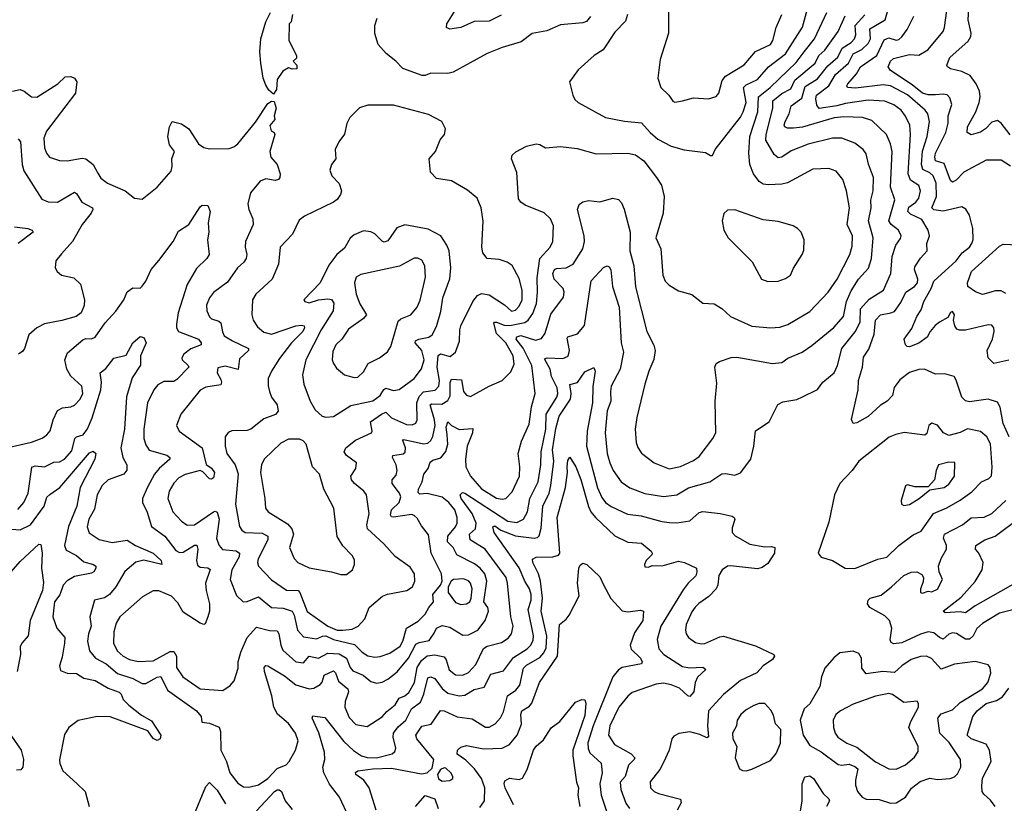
# Model space of a CAD drawing. Extents: x 1550320 to 1685906, y 509093 to 640511.
# Tile 374 of 532: x 1632993 to 1638241, y 587932 to 592106. Entities that reach past the tile are written whole.
import ezdxf

# ---------------------------------------------------------------- set-up
doc = ezdxf.new("R2010")
doc.units = 0

msp = doc.modelspace()

# ---------------------------------------------------------------- linework, layer by layer
at = {"layer": '0CON20XD'}
for points in [[(1635560.1, 592129.9), (1635495, 592099.1), (1635415, 592096.1), (1635344, 592065), (1635285.6, 592055.6), (1635268, 592065), (1635270, 592085), (1635367.8, 592242.2)], [(1634075, 588532.7), (1634115, 588559.2), (1634136.4, 588583.6), (1634157.6, 588652.4), (1634158.2, 588685), (1634172.1, 588737.9), (1634206, 588815), (1634255, 588871.1), (1634325, 588851.9), (1634365, 588851.5), (1634374.8, 588834.8), (1634384.4, 588775), (1634395, 588748.2), (1634465, 588686), (1634505, 588681.1), (1634535, 588716.7), (1634585, 588704.4), (1634635, 588732.5), (1634695, 588729), (1634735, 588705.4), (1634754.7, 588655), (1634768.5, 588638.5), (1634823.8, 588613.8), (1634865, 588581.1), (1634895, 588571.5), (1634925, 588577.5), (1634955.8, 588594.2), (1635005, 588632.1), (1635065.6, 588704.4), (1635105, 588779.4), (1635121.6, 588788.4), (1635175, 588799.7), (1635201.9, 588838.1), (1635215, 588865.8), (1635245, 588878.7), (1635285, 588871.2), (1635355, 588828), (1635385, 588829.3), (1635435.6, 588855), (1635474.4, 588905), (1635492.1, 588955), (1635488.8, 588975), (1635467, 589005), (1635482.8, 589115), (1635472, 589155), (1635447.5, 589185), (1635417.5, 589207.5), (1635322.9, 589255), (1635303.1, 589295), (1635272.4, 589325), (1635274.3, 589355.7), (1635315.9, 589405), (1635324.7, 589425), (1635325.3, 589455), (1635311.8, 589495), (1635280.8, 589535), (1635245, 589562.4), (1635165, 589583), (1635125, 589579.6), (1635117.3, 589587.3), (1635117.8, 589605), (1635138, 589645), (1635146.9, 589685), (1635170.5, 589715), (1635181.4, 589748.6), (1635195, 589760), (1635238.2, 589771.8), (1635263.8, 589806.2), (1635274.4, 589845), (1635271.4, 589895), (1635265.3, 589935), (1635275, 589964), (1635294.8, 589944.8), (1635335, 589923.4), (1635408.5, 589928.5), (1635406.6, 589905), (1635378.1, 589835), (1635368.6, 589765), (1635371.7, 589725), (1635395, 589675.5), (1635455, 589607.8), (1635535, 589557.3), (1635565, 589552.3), (1635583.9, 589556.1), (1635618, 589592), (1635656.6, 589675), (1635659.6, 589725), (1635650.5, 589795), (1635667.9, 589862.1), (1635707.7, 589952.3), (1635721.6, 590045), (1635740.4, 590115), (1635723.1, 590265), (1635676.3, 590356.3), (1635639.7, 590405), (1635642.8, 590417.2), (1635663.8, 590423.8), (1635741.5, 590398.5), (1635775, 590407.5), (1635793.2, 590436.8), (1635823.1, 590536.9), (1635891.7, 590628.3), (1635895.7, 590655), (1635888.9, 590675), (1635842, 590725), (1635834.1, 590755), (1635843.8, 590775), (1635855, 590781.5), (1635905, 590784.7), (1635942.5, 590805), (1635994.5, 590885), (1636003.1, 590925), (1636002.3, 590955), (1635965.4, 591095), (1635975, 591122.5), (1635995, 591135.7), (1636025, 591142.5), (1636085, 591136.4), (1636155, 591155.7), (1636185, 591148), (1636200, 591130), (1636215, 591096.7), (1636246.5, 590975), (1636245.4, 590875.4), (1636266.1, 590795), (1636275, 590683.8), (1636335.6, 590445), (1636372.7, 590372.7), (1636380.6, 590345), (1636373.6, 590296.4), (1636346.9, 590235), (1636325.7, 590165), (1636282.6, 589987.4), (1636273.3, 589925), (1636278.1, 589855), (1636287.8, 589827.8), (1636308, 589798), (1636375.4, 589745.4), (1636455, 589714.5), (1636515, 589726.9), (1636585, 589759.1), (1636615, 589779.5), (1636686.9, 589875), (1636703.7, 589906.3), (1636699.2, 590075), (1636709.4, 590170.6), (1636698, 590255), (1636705.8, 590274.2), (1636723.3, 590285), (1636785, 590306.9), (1636815, 590309.4), (1637005, 590274.6), (1637055, 590281.1), (1637086.6, 590303.4), (1637163.3, 590335), (1637215, 590371.4), (1637332.4, 590467.6), (1637384, 590525), (1637399.4, 590605), (1637425, 590661.9), (1637463.3, 590725), (1637516.6, 590783.4), (1637533.5, 590835), (1637543, 590945), (1637518.1, 591035), (1637530.7, 591105), (1637530.2, 591145), (1637541.8, 591195), (1637543.1, 591265), (1637517.7, 591337.7), (1637505, 591392), (1637488.5, 591415), (1637445, 591449.1), (1637375.3, 591475.3), (1637325, 591476.2), (1637195, 591443.3), (1637105, 591408.2), (1637055, 591374.5), (1637035, 591370.6), (1637015, 591389.2), (1636969.5, 591465), (1636971, 591495), (1637007.8, 591635), (1637006.7, 591675), (1637055, 591712.9), (1637102.7, 591737.3), (1637124.9, 591785.1), (1637232.7, 591875), (1637253.3, 591915), (1637283.7, 591945), (1637356.4, 592043.6), (1637392.1, 592127.9)], [(1634447.5, 592135), (1634440, 592095), (1634430, 592085), (1634427.5, 591995), (1634468.8, 591915), (1634468.3, 591901.7), (1634450, 591885), (1634470, 591865), (1634470, 591845), (1634445, 591842.5), (1634425, 591850), (1634395, 591832.5), (1634365, 591787.5), (1634362.5, 591735), (1634345, 591710), (1634320.7, 591730.7), (1634305, 591757.5), (1634290, 591795), (1634278, 591875), (1634272.9, 591935), (1634278.1, 592005), (1634304.4, 592095), (1634328.9, 592145)], [(1634738.6, 588505), (1634727.2, 588475), (1634726.1, 588445), (1634748.9, 588388.9), (1634785, 588351.9), (1634845, 588341.4), (1634925, 588392.7), (1634949, 588421), (1634994, 588456), (1635015, 588491.8), (1635045.1, 588504.9), (1635067.2, 588522.8), (1635096.7, 588575), (1635111.4, 588655), (1635135, 588692.9), (1635165, 588716.8), (1635205, 588723.7), (1635255, 588712.5), (1635266.6, 588696.6), (1635282.7, 588642.7), (1635315, 588616.7), (1635354.7, 588614.7), (1635385, 588629.3), (1635425, 588670.8), (1635465, 588757.1), (1635485, 588769.1), (1635561.3, 588788.7), (1635597.4, 588812.6), (1635614.8, 588835.2), (1635622.9, 588875), (1635611.4, 588925), (1635593.2, 589105), (1635585, 589134.4), (1635473.1, 589285), (1635393.7, 589335), (1635389.7, 589365), (1635421.6, 589395), (1635425.2, 589425), (1635405.5, 589475), (1635346.8, 589555), (1635341.4, 589575), (1635352.4, 589587.6), (1635365, 589583.5), (1635595, 589434.2), (1635642.1, 589427.9), (1635677.6, 589445), (1635700.4, 589485), (1635711.7, 589555), (1635755.9, 589645), (1635770.2, 589735), (1635772.6, 589805), (1635797.7, 589925), (1635799.2, 590005), (1635855.3, 590095.3), (1635860.7, 590115), (1635857.4, 590145), (1635827.8, 590205), (1635819.8, 590245), (1635791, 590299), (1635804.8, 590305.2), (1635888.7, 590301.3), (1635915.8, 590314.2), (1635923.3, 590345), (1635910.4, 590409.6), (1635915, 590416.2), (1635967, 590433), (1636003.2, 590476.8), (1636038.7, 590715), (1636105, 590785.8), (1636125, 590795.8), (1636135, 590790), (1636143.1, 590773.1), (1636151.8, 590685), (1636188.4, 590575), (1636198.9, 590385), (1636211.4, 590335), (1636193.3, 590245), (1636146.2, 590153.8), (1636141.4, 590125), (1636144.2, 590075), (1636125, 590023.3), (1636113.3, 589905), (1636123.4, 589795), (1636137.7, 589745), (1636157.1, 589705), (1636198.5, 589645), (1636245, 589611.8), (1636325, 589582), (1636425, 589566.1), (1636495, 589576), (1636557, 589613), (1636671.4, 589645), (1636735, 589686.5), (1636755, 589688.8), (1636805, 589680), (1636835, 589692.9), (1636890.5, 589765), (1636906.4, 589835), (1636915, 589916.2), (1636987.5, 589965), (1637033.2, 590056.8), (1637060, 590070), (1637135, 590082.5), (1637165, 590098.2), (1637245, 590136), (1637274.2, 590175), (1637335, 590224.4), (1637352.7, 590265), (1637374.7, 590355), (1637445.8, 590444.2), (1637472.8, 590495), (1637475, 590565.4), (1637521.7, 590618.3), (1637596.4, 590665), (1637637.1, 590755), (1637643.9, 590845), (1637663.8, 590906.2), (1637688.3, 590941.7), (1637690.5, 590955), (1637677.9, 590985), (1637638.2, 591015), (1637625.8, 591035), (1637657.6, 591147.6), (1637634.8, 591215), (1637643.9, 591405), (1637634.6, 591445), (1637613.1, 591495), (1637535, 591569.1), (1637484.6, 591584.6), (1637385, 591589), (1637335, 591584.4), (1637165, 591533.9), (1637118.1, 591528.1), (1637085, 591528), (1637071.1, 591535), (1637067.5, 591545), (1637072.2, 591565), (1637095.2, 591605), (1637105, 591648.1), (1637161.9, 591688.1), (1637180.3, 591749.7), (1637245, 591792.3), (1637299.8, 591860.2), (1637353.4, 591906.6), (1637377.1, 591955), (1637425, 591984.4), (1637443, 592005), (1637449, 592025), (1637445.9, 592075), (1637498.5, 592131.5)], [(1634915, 588714.1), (1634965, 588731.2), (1635020.8, 588769.2), (1635034.7, 588795), (1635054.2, 588865.8), (1635116.9, 588903.1), (1635155, 588939.4), (1635174.2, 588975.8), (1635199.2, 589005), (1635195.7, 589045), (1635236.1, 589093.9), (1635244.1, 589115.9), (1635240.4, 589155), (1635186.7, 589265), (1635172.2, 589362.3), (1635135, 589409.4), (1635111.2, 589451.2), (1635095.8, 589465.8), (1635080.6, 589470.6), (1634985, 589456.1), (1634975, 589458.9), (1634969.3, 589469.3), (1634973.9, 589495), (1635015.7, 589535), (1635024.7, 589564.7), (1635016.7, 589585), (1634978.2, 589635), (1634978.1, 589655), (1634999.8, 589680.2), (1635005.4, 589704.6), (1635000.4, 589735), (1634980.5, 589775), (1634982.5, 589785), (1635036.3, 589793.6), (1635048.1, 589801.9), (1635049.4, 589825), (1635034.6, 589865), (1635039.1, 589870.9), (1635090.5, 589859.5), (1635145, 589846.5), (1635168.8, 589851.2), (1635185, 589865.6), (1635195, 589886), (1635206.6, 589945), (1635203.8, 589975), (1635180.3, 590055), (1635190.5, 590059.5), (1635242.5, 590057.5), (1635275, 590077.2), (1635286.9, 590103.1), (1635287, 590173), (1635295, 590191.2), (1635347.4, 590187.4), (1635358.4, 590125), (1635375, 590105.9), (1635395, 590100), (1635495, 590154.4), (1635565, 590184.2), (1635610.1, 590229.9), (1635628.2, 590271.8), (1635623.4, 590315), (1635584.4, 590385), (1635534.2, 590435), (1635520.6, 590489.4), (1635524, 590496), (1635535, 590496), (1635575, 590479), (1635605, 590476.7), (1635685, 590493), (1635703.8, 590506.2), (1635728.6, 590541.4), (1635747.6, 590595), (1635753.5, 590655), (1635751, 590731), (1635765.2, 590834.8), (1635820, 590895), (1635834.6, 590925), (1635838, 591008), (1635822.9, 591045), (1635788.3, 591078.3), (1635687.9, 591117.9), (1635664.2, 591134.2), (1635651.7, 591151.7), (1635643.3, 591293.3), (1635614.2, 591365.8), (1635618, 591385), (1635636.8, 591403.2), (1635695, 591433.1), (1635745, 591444.4), (1635765, 591440.8), (1635795, 591424.3), (1635875, 591431.2), (1635965, 591420.9), (1636065, 591391.2), (1636235, 591396), (1636275, 591386.2), (1636319.1, 591355), (1636388.1, 591265), (1636413.1, 591225), (1636428.6, 591165), (1636423.3, 591075), (1636384.5, 590945), (1636409.6, 590885), (1636421.5, 590745), (1636434, 590714), (1636455, 590692.9), (1636505, 590661.9), (1636575, 590642.5), (1636635, 590597.1), (1636695, 590592), (1636735, 590568), (1636782.5, 590525), (1636895, 590473.5), (1636995, 590464.4), (1637045, 590468.1), (1637086.5, 590483.5), (1637205, 590551.8), (1637301.5, 590655), (1637349.7, 590725), (1637417.3, 590855), (1637429.6, 590900.4), (1637432, 590955), (1637404.1, 591015), (1637415.4, 591105), (1637400, 591195), (1637380.6, 591255), (1637345, 591299.2), (1637305, 591314.3), (1637220.4, 591309.6), (1637085, 591237.7), (1637055, 591230.4), (1636985, 591227.3), (1636955, 591230.4), (1636933.7, 591243.7), (1636904, 591285), (1636884, 591335), (1636879.5, 591395), (1636885.2, 591484.8), (1636927.8, 591615), (1636930.9, 591695), (1636993.6, 591745), (1637131.8, 591878.1), (1637174.9, 591935.1), (1637230.2, 592005), (1637295.8, 592145)], [(1636233.5, 592135), (1636221.4, 592098.6), (1636165, 592039.4), (1636103.6, 591946.4), (1636054.5, 591915.5), (1635970.3, 591839.7), (1635923.8, 591775), (1635941.2, 591705), (1635952.1, 591682.1), (1635970, 591665), (1636115, 591585.6), (1636216.5, 591566.5), (1636306.5, 591556.5), (1636352.7, 591505), (1636395, 591470.4), (1636465, 591432.1), (1636535, 591413.8), (1636649.2, 591399.2), (1636675, 591382.5), (1636685, 591382.5)], [(1636450.9, 592149.1), (1636450.6, 592035), (1636406.9, 591895), (1636394, 591795), (1636410, 591745), (1636452.5, 591705), (1636475, 591672.5), (1636485, 591666.7)], [(1636485, 591666.7), (1636525, 591674.2), (1636585, 591690), (1636665, 591685.7), (1636705, 591697.5), (1636718.6, 591715), (1636736.9, 591783.1), (1636754.4, 591805), (1636855, 591866.4), (1636915, 591937.3), (1636995.2, 591974.8), (1637007.5, 591995), (1637024.4, 592064.4), (1637055.3, 592134.7)], [(1636685, 591382.5), (1636700, 591415), (1636835, 591587.7), (1636849.4, 591615), (1636864.8, 591665), (1636851.1, 591745), (1636865, 591759), (1636925, 591787.9), (1636984, 591856), (1637074.9, 591925.1), (1637165, 592066.7), (1637192.1, 592165)], [(1638267.8, 589885), (1638235.3, 589955), (1638218.5, 590041.5), (1638205, 590068.6), (1638155.4, 590085.4), (1638055, 590071.2), (1638035, 590075.5), (1638014, 590095), (1637985.3, 590185.3), (1637973.8, 590205), (1637925, 590220), (1637875, 590218.1), (1637815, 590244.4), (1637785, 590242.7), (1637735, 590226.2), (1637685, 590188.6), (1637653.4, 590146.6), (1637646, 590104), (1637616.4, 590073.6), (1637578.9, 590051.1), (1637515, 589993.1), (1637455, 589958.1), (1637435, 589956.2), (1637427.1, 589977.1), (1637462.1, 590135), (1637463.3, 590185), (1637486, 590255), (1637490.9, 590309.1), (1637519.4, 590350.6), (1637547.9, 590432.1), (1637553.9, 590506.1), (1637580.8, 590535), (1637635.9, 590544.1), (1637655, 590552.5), (1637665.2, 590564.8), (1637690.1, 590599.9), (1637716.5, 590655), (1637763.3, 590685), (1637779.1, 590705), (1637780, 590725), (1637762.8, 590775), (1637765, 590790), (1637795, 590836.2), (1637830.8, 590875), (1637828.1, 590915), (1637841.6, 590955), (1637834.7, 590985), (1637801.7, 591041.7), (1637741, 591071), (1637727.6, 591085), (1637732, 591108), (1637768.8, 591135), (1637785.3, 591155), (1637794.2, 591195), (1637785, 591222.7), (1637741.1, 591251.1), (1637729, 591285), (1637741.3, 591495), (1637736.7, 591545), (1637715, 591593.1), (1637690.5, 591625), (1637652.5, 591652.5), (1637605, 591672.2), (1637515, 591677), (1637395, 591660.5), (1637347.8, 591647.8), (1637253.5, 591633.5), (1637241.9, 591651.9), (1637236, 591685), (1637239.2, 591705), (1637305.8, 591755), (1637341.5, 591815), (1637410, 591875), (1637435, 591924.4), (1637482.5, 591947.5), (1637515, 591980), (1637528.5, 592005), (1637525, 592057.5), (1637606.8, 592105), (1637620.6, 592155)], [(1638265, 590293.1), (1638185, 590275.8), (1638155, 590306), (1638150.4, 590345), (1638177.8, 590405), (1638187.8, 590445), (1638185.5, 590465.5), (1638175, 590480), (1638155, 590481.4), (1638035, 590451.8), (1638001.7, 590451.7), (1637988.1, 590458.1), (1637978, 590475), (1637970, 590505), (1637976.2, 590535), (1637965, 590552.5), (1637955, 590546.7), (1637940, 590520), (1637895, 590496), (1637873.4, 590476.6), (1637845.4, 590444.6), (1637829.2, 590415), (1637785, 590382.7), (1637735, 590363.1), (1637723.3, 590365), (1637713.8, 590375), (1637708, 590405), (1637747.8, 590462.2), (1637774.2, 590525), (1637798.7, 590561.3), (1637811.8, 590605), (1637851, 590675), (1637865, 590714.4), (1637985, 590822), (1638016, 590864), (1638055, 590894.5), (1638068.8, 590915), (1638074.6, 590935), (1638073.4, 590995), (1638055.3, 591065.3), (1638036.7, 591096.7), (1638015, 591110), (1637915, 591085.8), (1637865, 591093.4), (1637855.4, 591105), (1637880.2, 591165), (1637877.7, 591235), (1637862.6, 591275), (1637845, 591290.4), (1637807.6, 591307.6), (1637799.3, 591335), (1637805, 591406), (1637829.2, 591485), (1637843.1, 591565), (1637834.2, 591604.2), (1637820, 591625), (1637725, 591706.2), (1637635, 591754.4), (1637595, 591759), (1637448.1, 591741.9), (1637404.8, 591744.8), (1637401.8, 591755), (1637406.9, 591765), (1637452.8, 591817.2), (1637474.6, 591855), (1637562.4, 591915), (1637601, 591999), (1637625, 592009.2), (1637665, 591998.2), (1637679.2, 592000.8), (1637695.7, 592014.3), (1637723.8, 592055), (1637759.6, 592125)], [(1638275, 591325.4), (1638225, 591357.9), (1638145, 591358.9), (1638025, 591294.5), (1637985, 591251.5), (1637965, 591240.6), (1637955, 591250.6), (1637920.9, 591340.9), (1637874.7, 591355), (1637870, 591375), (1637875.2, 591395), (1637930.2, 591505), (1637942.6, 591555), (1637942.5, 591595), (1637961.8, 591655), (1637950.8, 591690.8), (1637936.4, 591706.4), (1637915, 591710.3), (1637874, 591706), (1637835, 591705.5), (1637805, 591715.6), (1637749.9, 591759.9), (1637635.3, 591835.3), (1637622.9, 591855), (1637635.3, 591885), (1637650.1, 591899.9), (1637735, 591920.3), (1637785, 591917.3), (1637833.4, 591946.6), (1637915, 592044), (1637922.9, 592065), (1637934.6, 592155)], [(1638272.7, 591492.7), (1638224.4, 591555), (1638205, 591569.5), (1638175, 591560.9), (1638141.2, 591525), (1638115, 591508.1), (1638065, 591492.9), (1638042.9, 591505), (1638045.5, 591535), (1638089.7, 591615), (1638107.7, 591665), (1638112.5, 591695), (1638109.1, 591725), (1638091.5, 591765), (1638058.7, 591808.7), (1638015, 591831.1), (1637953.8, 591845), (1637939.2, 591855), (1637935.6, 591865), (1637951.5, 591905), (1638047.7, 591992.3), (1638063.6, 592016.4), (1638065.2, 592035.2), (1638048.3, 592105), (1638051.4, 592165)], [(1636035, 592122.9), (1636014, 592096), (1635995, 592089), (1635875, 592079.1), (1635802.7, 592047.3), (1635725, 592032.9), (1635665, 591987.8), (1635565, 591958.6), (1635485, 591925.6), (1635303.1, 591826.9), (1635275, 591820.4), (1635185, 591821.4), (1635155, 591808.9), (1635138.9, 591808.9), (1635035.6, 591845.6), (1634998, 591885), (1634945.6, 591925.6), (1634904.1, 591974.1), (1634886.4, 592033.6), (1634886.2, 592075), (1634897.5, 592115)], [(1632953.8, 591726.2), (1632995, 591733.9), (1633016.2, 591726.2), (1633055, 591695.5), (1633085, 591693.6), (1633195.3, 591764.7), (1633235, 591802.2), (1633265, 591804.6), (1633285, 591794.4), (1633296.7, 591775), (1633290.9, 591715), (1633135, 591512.5), (1633121.8, 591475), (1633124.6, 591424.6), (1633135.4, 591395.4), (1633152, 591375), (1633205, 591355.7), (1633245, 591354.4), (1633325, 591368.5), (1633345, 591364.6), (1633384.4, 591335), (1633409.1, 591289.1), (1633425, 591262), (1633460, 591235), (1633554.6, 591194.6), (1633605, 591155.8), (1633645, 591151.2), (1633725, 591214.3), (1633799.7, 591300.3), (1633805.5, 591324.5), (1633804.5, 591365.5), (1633818.8, 591405), (1633790.6, 591440.6), (1633783.1, 591485), (1633790.8, 591535), (1633805, 591563.3), (1633855, 591552.5), (1633893.8, 591525), (1633945.8, 591445), (1633974, 591425), (1634005, 591419.3), (1634109.8, 591420.2), (1634135, 591428.9), (1634155, 591445.7), (1634249.1, 591560.9), (1634315, 591660), (1634335, 591672.5), (1634350, 591670), (1634360, 591635), (1634350, 591595), (1634352.5, 591575), (1634327, 591543), (1634332.5, 591515), (1634350, 591505), (1634353.3, 591495), (1634325.7, 591405), (1634332, 591375), (1634366, 591335), (1634381.2, 591285), (1634380, 591265), (1634372.5, 591255), (1634355, 591250), (1634305, 591258.2), (1634275, 591245.5), (1634223.9, 591185), (1634209.4, 591125), (1634214, 591095), (1634235.7, 591045), (1634238.1, 591015), (1634196.4, 590925), (1634195.4, 590895), (1634203.8, 590855), (1634200.5, 590835), (1634187.8, 590815), (1634153.5, 590785), (1634101.1, 590708.9), (1634025, 590653.1), (1634004.5, 590625), (1633989.1, 590585), (1633990.5, 590555), (1634004, 590524), (1634015, 590512.2), (1634055, 590500.5), (1634065, 590490.8), (1634073.1, 590443.1), (1634083, 590423), (1634126.4, 590395), (1634212.5, 590355), (1634213.1, 590345), (1634165, 590299.2), (1634157, 590243), (1634088.8, 590261.2), (1634048.3, 590251.7), (1634046, 590225), (1634065, 590190), (1634069.2, 590175), (1634065, 590162), (1633985, 590149.1), (1633955, 590133.1), (1633852.2, 590005), (1633828, 589945), (1633842, 589915), (1633965, 589825.5), (1633987.5, 589737.5), (1634015, 589717.1), (1634030.6, 589695), (1634025, 589666.7), (1634015, 589658.8), (1634005, 589660.8), (1633968.6, 589698.6), (1633955, 589704.4), (1633875, 589683.8), (1633841.5, 589665), (1633815, 589636.7), (1633790.4, 589595), (1633783.3, 589555), (1633808.5, 589485), (1633855, 589434.5), (1633885, 589413.9), (1633925, 589415.9), (1634025, 589485.4), (1634035, 589488.8), (1634045, 589483.3), (1634056.2, 589445), (1634042.3, 589342.3), (1634055.3, 589305.3), (1634074.3, 589284.3), (1634146.8, 589276.8), (1634164.6, 589265), (1634162.4, 589245), (1634123.1, 589175), (1634114.1, 589125), (1634148.8, 589038.8), (1634183.8, 589005), (1634205, 589007.3), (1634265, 589032.8), (1634334.3, 588974.3), (1634397.6, 588972.4), (1634444.7, 588955), (1634455.8, 588935), (1634474.3, 588854.3), (1634505, 588819.1), (1634575, 588808.8), (1634606.7, 588823.3), (1634625, 588824.1), (1634665, 588805.5), (1634778.1, 588778.1), (1634817.5, 588737.5), (1634848.2, 588718.2), (1634885, 588710.8), (1634915, 588714.1)], [(1634715, 588854.4), (1634765, 588859.6), (1634796.2, 588875), (1634832, 588915), (1634855.5, 588974.5), (1634926, 589035), (1634953.1, 589046.9), (1635056, 589065), (1635086.9, 589085), (1635099.5, 589115), (1635096.5, 589155), (1635075, 589190.8), (1634995, 589246.2), (1634934, 589314), (1634847.3, 589395), (1634844, 589415), (1634856.2, 589475), (1634840.9, 589575), (1634827.5, 589595), (1634777.8, 589635), (1634762.2, 589655), (1634757.1, 589675), (1634784.3, 589715), (1634788, 589745), (1634735, 589784.5), (1634721.5, 589805), (1634731.9, 589825), (1634783.6, 589866.4), (1634868.1, 589905), (1634871.2, 589915), (1634862.3, 589965), (1634921.2, 590005), (1634945.2, 590015.2), (1634975.5, 589985), (1635055, 589950.6), (1635085, 589948.5), (1635105, 589957.5), (1635111.8, 589975), (1635109.2, 590065), (1635121.3, 590098.7), (1635145, 590123.4), (1635206.8, 590133.2), (1635227.5, 590155), (1635230, 590185), (1635218.2, 590255), (1635222.6, 590317.4), (1635235, 590325.7), (1635287.8, 590312.3), (1635315.5, 590335), (1635336.7, 590393.3), (1635338.7, 590455), (1635344.7, 590475), (1635407.7, 590605), (1635432.7, 590637.3), (1635455, 590647.1), (1635495, 590640), (1635577.1, 590587.1), (1635615, 590553.9), (1635635, 590559.2), (1635655, 590580), (1635670.3, 590615), (1635671.2, 590665), (1635655, 590727.5), (1635617.3, 590797.3), (1635592, 590815), (1635549.1, 590829.1), (1635485, 590834.2), (1635461.4, 590865), (1635456.7, 590895), (1635462.7, 591032.7), (1635452.5, 591105), (1635430.6, 591155), (1635379.1, 591199.1), (1635295, 591247.5), (1635215, 591260), (1635182, 591295), (1635176, 591365), (1635208.8, 591405), (1635233.9, 591466.1), (1635256.7, 591495), (1635262.5, 591525), (1635242.5, 591565), (1635171.2, 591601.2), (1634985, 591651.9), (1634848.3, 591651.7), (1634803.9, 591636.1), (1634752.5, 591585), (1634736.7, 591553.3), (1634724.2, 591495.8), (1634694, 591455), (1634674, 591415), (1634678, 591365), (1634654, 591335), (1634646.2, 591305), (1634656, 591275), (1634695, 591234.2), (1634708, 591195), (1634702.7, 591175), (1634685, 591149.4), (1634665, 591134.4), (1634510.7, 591059.3), (1634482.1, 591037.9), (1634446.9, 590963.1), (1634381.4, 590895), (1634371.5, 590805), (1634338.8, 590725), (1634251.9, 590645), (1634232.9, 590615), (1634230, 590535), (1634237.9, 590505), (1634259.7, 590469.8), (1634295, 590441.5), (1634335, 590431.6), (1634465, 590476.2), (1634495, 590479.6), (1634508.9, 590475), (1634510.8, 590465), (1634502, 590445), (1634442, 590385), (1634377.8, 590302.2), (1634335.4, 590235), (1634317.9, 590195), (1634316.7, 590156.7), (1634323.8, 590125), (1634335.4, 590095), (1634365, 590054.2), (1634370.3, 590020.3), (1634356.6, 590003.4), (1634295, 589979.5), (1634225, 589924.4), (1634205, 589917.8), (1634123.1, 589916.9), (1634103.3, 589906.7), (1634088.6, 589885), (1634088.1, 589835), (1634097.1, 589795), (1634140.6, 589735), (1634156.6, 589686.6), (1634142.9, 589525), (1634165, 589406.7), (1634176.6, 589386.6), (1634195, 589373.8), (1634285, 589370.7), (1634316, 589356), (1634315.8, 589335), (1634263.3, 589235), (1634260, 589215), (1634265.4, 589195.4), (1634335, 589121.9), (1634415, 589067.7), (1634476.4, 589066.4), (1634485.8, 589055), (1634525, 588954.5), (1634634.6, 588875), (1634684.4, 588855), (1634715, 588854.4)], [(1632985, 591471.9), (1632997.1, 591455), (1633005.7, 591335), (1633015, 591301.4), (1633110.5, 591150.5), (1633145.4, 591135.4), (1633195, 591134.6), (1633285, 591186.9), (1633295, 591180.8), (1633324.1, 591134.1), (1633380, 591105), (1633382.9, 591095), (1633374.4, 591075), (1633325.6, 591015), (1633274.4, 590925.6), (1633215, 590858.8), (1633185, 590822.5), (1633181.2, 590785), (1633193.3, 590765), (1633215, 590746.2), (1633281.3, 590731.3), (1633317, 590697), (1633338.6, 590615), (1633336.8, 590583.2), (1633320, 590545), (1633294.4, 590525.6), (1633216.8, 590503.2), (1633125, 590486.9), (1633085, 590465.7), (1633042.2, 590427.8), (1633018.6, 590355), (1633008.9, 590341.1), (1632986.2, 590325)], [(1632915, 589824), (1633055, 589856.2), (1633113.1, 589876.9), (1633136.9, 589895), (1633155.9, 589915.9), (1633170.6, 589975), (1633195, 590024), (1633221.1, 590038.9), (1633265, 590043.6), (1633285, 590053.6), (1633315, 590084.4), (1633329.3, 590115), (1633323.5, 590155), (1633265, 590208.1), (1633244.4, 590245), (1633232.9, 590295), (1633247.4, 590332.6), (1633328.8, 590401.2), (1633345, 590408.8), (1633375, 590406), (1633394.2, 590415.8), (1633448.3, 590491.7), (1633505, 590554.2), (1633547.7, 590615), (1633565, 590657.5), (1633595, 590678), (1633635, 590676.7), (1633645, 590686.2), (1633665.7, 590714.3), (1633693.4, 590776.6), (1633735, 590824.2), (1633811.5, 590925), (1633839.6, 590980.4), (1633895, 591015.5), (1633955, 591110), (1633965, 591118), (1633995.9, 591115.9), (1634007.5, 591085), (1633998.1, 591025), (1634001.5, 590975), (1633993.6, 590933.6), (1634002.2, 590855), (1633989.5, 590835), (1633935, 590781.8), (1633884.7, 590695), (1633837.2, 590545), (1633827.9, 590485), (1633828.5, 590465), (1633840, 590445), (1633945.6, 590405), (1633960.5, 590385), (1633959.4, 590375), (1633905, 590353.9), (1633867.9, 590325), (1633857.3, 590305), (1633858.5, 590295), (1633891.5, 590265), (1633894.4, 590255), (1633830.6, 590189.4), (1633815, 590178.9), (1633761.6, 590178.4), (1633728.9, 590161.1), (1633707.8, 590135), (1633674.7, 590065.3), (1633654.1, 589925), (1633655.3, 589875), (1633665, 589841.4), (1633683.7, 589813.7), (1633776.8, 589786.8), (1633792.5, 589775), (1633793.6, 589765), (1633736.1, 589715), (1633711.3, 589685), (1633673.2, 589616.8), (1633648.1, 589555), (1633646.9, 589535), (1633672.7, 589482.7), (1633695.9, 589405.9), (1633765.9, 589355.9), (1633825, 589278.5), (1633845, 589268.7), (1633865, 589270.3), (1633925, 589307.1), (1633936.6, 589306.6), (1633941.6, 589285), (1633934.7, 589224.7), (1633940.8, 589200.8), (1633955, 589189.6), (1633996.5, 589186.5), (1634007.6, 589177.6), (1633983.1, 589105), (1633986.5, 589066.5), (1634005.3, 588995), (1634004.6, 588955), (1633996.2, 588925), (1633981.7, 588888.3), (1633975, 588884.3), (1633955, 588891.9), (1633865, 588951.1), (1633835, 588999.4), (1633802.5, 589035), (1633735, 589064.5), (1633705, 589063.3), (1633648.1, 589031.9), (1633526.5, 588925), (1633507.8, 588892.2), (1633493.8, 588845), (1633492.9, 588785), (1633513.2, 588745), (1633545, 588716), (1633578.5, 588698.5), (1633625, 588687.6), (1633705, 588690.2), (1633795, 588740.3), (1633815, 588740.4), (1633828.1, 588715), (1633829.3, 588655), (1633862.7, 588605), (1633955, 588542), (1634075, 588532.7)], [(1636981.2, 590711.2), (1637035, 590714.2), (1637075, 590727.5), (1637101.2, 590745), (1637117.3, 590782.7), (1637164, 590855), (1637172, 590878), (1637174.1, 590934.1), (1637158, 590975), (1637138.8, 590995), (1637115, 591007.5), (1637035, 591030.8), (1636955, 591040), (1636805, 591093.3), (1636765, 591092.5), (1636746.4, 591073.6), (1636736.7, 591035), (1636746.1, 590986.1), (1636770, 590945), (1636896.8, 590816.8), (1636946.7, 590725), (1636981.2, 590711.2)], [(1632965, 591003.8), (1633036.7, 590995), (1633058.8, 590985), (1633063.8, 590975), (1632985, 590914.3)], [(1634625, 589988.6), (1634665, 589993.1), (1634758.3, 590051.7), (1634875, 590076.1), (1634913.8, 590105), (1634933.8, 590136.2), (1634945, 590142.9), (1634985, 590130.9), (1635015, 590136.5), (1635095.5, 590195), (1635135, 590245.7), (1635147.9, 590295), (1635136.7, 590345), (1635101.5, 590385), (1635102.5, 590395), (1635121.2, 590405), (1635173.8, 590415), (1635192, 590428), (1635215, 590471.2), (1635238.3, 590551.7), (1635248.2, 590625), (1635285, 590726.7), (1635291.1, 590785), (1635282.3, 590875), (1635270, 590905), (1635236.9, 590955), (1635169.8, 590989.8), (1635045, 591013.3), (1635003.2, 590996.8), (1634955, 590928), (1634935, 590920.8), (1634925, 590925.8), (1634885.9, 590965.9), (1634865, 590976.4), (1634825, 590982.5), (1634775, 590960.5), (1634755, 590941.9), (1634725, 590889.4), (1634684, 590856), (1634640.5, 590799.5), (1634594.6, 590705.4), (1634507.5, 590615), (1634512.5, 590605), (1634535, 590598.8), (1634585.7, 590614.3), (1634635, 590619.4), (1634655, 590615.6), (1634667, 590597), (1634664.3, 590555), (1634600.5, 590455), (1634518.2, 590295), (1634500.5, 590215), (1634507.5, 590165), (1634541.8, 590075), (1634568.6, 590028.6), (1634605, 589994), (1634625, 589988.6)], [(1638248.7, 590648.7), (1638225, 590661.4), (1638195, 590662), (1638125, 590641.8), (1638086.9, 590656.9), (1638046.7, 590685), (1638045.5, 590705), (1638066.7, 590765), (1638215, 590900), (1638235, 590911.5), (1638350.5, 590905)], [(1634775, 590200), (1634795, 590202.9), (1634825, 590230), (1634850, 590275), (1634910.6, 590305), (1634952.8, 590337.2), (1634970.4, 590365), (1635010.3, 590499.7), (1635025, 590513.4), (1635077.5, 590535), (1635111.2, 590575), (1635127.5, 590612.5), (1635155.3, 590735), (1635151.5, 590795), (1635135.7, 590825), (1635115, 590835.5), (1635095, 590836.2), (1635016.6, 590793.4), (1634810.6, 590749.4), (1634785.8, 590735), (1634777.1, 590705), (1634785.8, 590645), (1634805, 590592.2), (1634840.8, 590535), (1634825, 590514.7), (1634745, 590458.1), (1634710, 590405), (1634678.1, 590375), (1634661.8, 590338.2), (1634659.1, 590295), (1634664.7, 590274.7), (1634680.9, 590250.9), (1634724.6, 590214.6), (1634775, 590200)], [(1632983.4, 589496.6), (1633015.4, 589535), (1633038.2, 589585), (1633057.6, 589722.4), (1633075, 589729.6), (1633125.4, 589724.6), (1633175, 589748.8), (1633205, 589750.8), (1633231.8, 589765), (1633269.9, 589810.1), (1633286.1, 589875), (1633295, 589883.9), (1633331.2, 589895), (1633353.4, 589926.6), (1633378.3, 589985), (1633424.8, 590134.8), (1633429, 590175), (1633422.5, 590225), (1633451.2, 590248.8), (1633495, 590303.8), (1633560, 590320), (1633595, 590385.8), (1633635, 590418.8), (1633655, 590413.3), (1633667.5, 590385), (1633636.7, 590315), (1633636.2, 590266.2), (1633592.2, 590197.8), (1633562.6, 590097.4), (1633551.1, 589925), (1633531.9, 589825), (1633543.4, 589775), (1633563.1, 589735), (1633563.6, 589706.4), (1633547.5, 589685), (1633465, 589655.4), (1633432.9, 589625), (1633406.2, 589575), (1633390.9, 589499.1), (1633362.1, 589445), (1633351.8, 589405), (1633363, 589373), (1633417.1, 589337.1), (1633485, 589320.6), (1633565, 589334.6), (1633609.4, 589305), (1633705, 589265.4), (1633746.8, 589225), (1633750, 589205), (1633655, 589227), (1633612.5, 589217.5), (1633552.7, 589167.3), (1633504.6, 589085), (1633471.2, 589045), (1633445, 589027.5), (1633391.2, 589015), (1633365.9, 588925), (1633374.1, 588875), (1633359.5, 588835), (1633354.1, 588795), (1633364.6, 588745), (1633397.1, 588705), (1633454.6, 588675), (1633513.8, 588623.9), (1633596.3, 588596.3), (1633645, 588570), (1633665, 588570), (1633725, 588603.6), (1633745, 588607.3), (1633780.9, 588535), (1633935.3, 588425.3), (1633960, 588395), (1633963.8, 588365), (1634005, 588359.2), (1634056.9, 588336.9), (1634063.8, 588313.8), (1634065.8, 588215.8), (1634094.7, 588155), (1634113.4, 588095), (1634155, 588040), (1634185, 588020.4), (1634215, 588018), (1634265, 588030.9), (1634316, 588065), (1634365, 588118.2), (1634412.8, 588137.2), (1634430, 588155), (1634462.5, 588215), (1634477.1, 588265), (1634463.8, 588305), (1634425, 588356.7), (1634367.3, 588407.3), (1634346.9, 588445), (1634336.2, 588505), (1634297.9, 588635), (1634295.8, 588655), (1634304.6, 588665.4), (1634315, 588664.4), (1634405, 588610.4), (1634465, 588563.2), (1634535, 588542), (1634561.2, 588545), (1634595, 588564.6), (1634605, 588577.1), (1634615.5, 588615), (1634665, 588637.7), (1634677, 588627), (1634692.9, 588582.9), (1634742.3, 588542.3), (1634745.3, 588525), (1634738.6, 588505)], [(1634748.5, 587855), (1634697.5, 587965), (1634644.7, 588034.7), (1634613.8, 588095), (1634609.4, 588125), (1634619.1, 588165), (1634617.2, 588205), (1634588.1, 588308.1), (1634551.4, 588385), (1634555, 588397.5), (1634619.5, 588389.5), (1634720.8, 588260.8), (1634772.7, 588212.7), (1634814.5, 588184.5), (1634845, 588175.6), (1634895, 588173.8), (1634978.1, 588195), (1634992.4, 588207.6), (1634998.2, 588225), (1634983.8, 588285), (1634985.3, 588305), (1635010.5, 588339.5), (1635050.6, 588375), (1635081.6, 588435), (1635129.8, 588470.2), (1635147.1, 588512.9), (1635169, 588601), (1635185, 588606.2), (1635205, 588597.6), (1635245, 588544.1), (1635275, 588518.8), (1635335, 588504.2), (1635365, 588507.5), (1635415, 588538.5), (1635468.4, 588551.6), (1635505, 588619.5), (1635572.2, 588637.8), (1635625, 588708.8), (1635697.9, 588755), (1635718, 588775), (1635729.7, 588800.3), (1635731.3, 588825), (1635702.8, 588965), (1635718.8, 589015), (1635719.2, 589045), (1635710.7, 589075), (1635685.7, 589115), (1635655, 589185.9), (1635521.5, 589375), (1635514.7, 589405.3), (1635525, 589410), (1635557.4, 589387.4), (1635635, 589357.2), (1635735.3, 589344.7), (1635752.2, 589347.8), (1635762.5, 589357.5), (1635772.4, 589397.6), (1635780.6, 589515), (1635815.1, 589584.9), (1635824.8, 589625.2), (1635839.1, 589755), (1635832.3, 589815), (1635850.6, 589929.4), (1635868, 589995), (1635928.3, 590085), (1635933, 590115), (1635925, 590163.3), (1635965.7, 590174.3), (1636005, 590231.1), (1636053.6, 590253.6), (1636060.8, 590235), (1636047.8, 590152.3), (1636045.2, 590065), (1636017.4, 589915), (1636014.8, 589834.8), (1636073.3, 589613.3), (1636095, 589560.5), (1636115, 589534.6), (1636145, 589512.7), (1636233.2, 589473.2), (1636305, 589462.8), (1636415, 589432.9), (1636457.2, 589427.2), (1636495, 589425.5), (1636565, 589436.5), (1636615, 589480.9), (1636635, 589486.8), (1636726.3, 589476.3), (1636791.2, 589461.2), (1636801.2, 589455), (1636804.2, 589444.2), (1636791.1, 589398.9), (1636790.9, 589375), (1636806.5, 589356.5), (1636885, 589311.8), (1636965, 589297.5), (1636999.7, 589299.7), (1637017.1, 589295), (1637015.5, 589265), (1636980.8, 589209.2), (1636950.9, 589189.1), (1636925, 589180.9), (1636782.4, 589197.6), (1636765, 589194.5), (1636737.5, 589175), (1636719.5, 589145), (1636713.8, 589095), (1636704.5, 589075), (1636666.9, 589033.1), (1636612.8, 588997.2), (1636592.9, 588977.1), (1636575, 588951.4), (1636546.1, 588885), (1636541.1, 588855), (1636544.7, 588834.7), (1636558.1, 588815), (1636595, 588788.9), (1636625, 588781.5), (1636645, 588783.5), (1636725, 588819.7), (1636745, 588822.5), (1636915, 588770.4), (1637012.2, 588725), (1637015.4, 588715), (1637005, 588697.5), (1636956.5, 588665), (1636922.2, 588627.8), (1636835, 588585.9), (1636745, 588512.1), (1636664.7, 588425), (1636658.8, 588345), (1636664.4, 588285.6), (1636655, 588280.6), (1636618.8, 588298.8), (1636565, 588313.6), (1636506.6, 588303.4), (1636479.8, 588290.2), (1636469.5, 588275), (1636454.6, 588215), (1636425, 588149.2), (1636405, 588112.5), (1636353.2, 588046.8), (1636355.7, 588015), (1636375, 587995.6), (1636398, 587985), (1636515, 587953.5), (1636519.2, 587935), (1636497.9, 587895)], [(1637445, 589183.5), (1637567.8, 589232.2), (1637615, 589243.1), (1637678.1, 589305), (1637755, 589361.8), (1637798.5, 589381.5), (1637864.6, 589475.4), (1637935, 589506.4), (1638005, 589547.5), (1638067.9, 589592.1), (1638120, 589645), (1638158.1, 589661.9), (1638173.2, 589676.8), (1638177.3, 589722.7), (1638166.8, 589846.8), (1638147.7, 589885), (1638115, 589913.6), (1638045, 589926.2), (1638005, 589906.8), (1637945, 589890.9), (1637917.1, 589905), (1637885, 589946.7), (1637855, 589957.1), (1637838, 589945), (1637827.7, 589902.3), (1637817.1, 589892.9), (1637708, 589908), (1637662.7, 589897.3), (1637626.6, 589883.4), (1637465.4, 589754.6), (1637430.8, 589705), (1637363.7, 589636.3), (1637336.7, 589575), (1637305, 589430), (1637248.8, 589265), (1637265, 589243.8), (1637325, 589225.7), (1637392.5, 589185), (1637445, 589183.5)], [(1634705, 589150.4), (1634735, 589151.1), (1634767.1, 589175), (1634778.1, 589205), (1634778.3, 589228.3), (1634765, 589252), (1634715, 589303.1), (1634685.8, 589354.2), (1634666.7, 589505), (1634613.8, 589605), (1634590.9, 589685), (1634553.3, 589725), (1634520, 589845), (1634503.6, 589863.6), (1634485, 589871.1), (1634425, 589872.5), (1634385, 589850), (1634296.4, 589765), (1634281.1, 589735), (1634276.7, 589695), (1634300, 589555), (1634302.2, 589505), (1634318, 589485), (1634420.1, 589420.1), (1634443.1, 589395), (1634452.1, 589365), (1634431.1, 589295), (1634455, 589236.2), (1634475.7, 589215), (1634535, 589186.2), (1634655, 589165.6), (1634705, 589150.4)], [(1632925.5, 589394.5), (1632995, 589388.8), (1633051.1, 589415), (1633122.6, 589515), (1633137.9, 589562.1), (1633153.1, 589576.9), (1633206, 589614), (1633365, 589798.2), (1633385, 589807.3), (1633398.5, 589795), (1633393.2, 589765), (1633314.6, 589615), (1633296.5, 589515), (1633253.3, 589406.6), (1633231, 589305), (1633241, 589281), (1633295, 589252.9), (1633335, 589219.1), (1633385.8, 589205), (1633398, 589195), (1633398.6, 589185), (1633388.1, 589165), (1633375, 589158.2), (1633285, 589140.2), (1633245, 589117.3), (1633225, 589094.4), (1633207.3, 589042.7), (1633177.5, 589005), (1633170, 588925), (1633190.3, 588865), (1633232.7, 588815), (1633231.2, 588785), (1633219.6, 588710.4), (1633204.4, 588664.4), (1633209.5, 588639.5), (1633245, 588625.3), (1633295, 588623.3), (1633335, 588598.5), (1633395, 588587.1), (1633465, 588545.3), (1633523.9, 588523.9), (1633534.2, 588514.2), (1633544.4, 588484.4), (1633574.2, 588454.2), (1633642, 588402), (1633695, 588371.2), (1633746, 588295), (1633741.2, 588275), (1633725, 588267.5), (1633705, 588278), (1633675, 588318), (1633475, 588392.8), (1633406.1, 588393.9), (1633305, 588372.9), (1633255, 588336), (1633232.1, 588297.9), (1633204.2, 588164.2), (1633206.4, 588143.6), (1633223.1, 588105), (1633296.7, 588036.7), (1633342.2, 587995), (1633363.1, 587915)], [(1634892.9, 587895), (1634855.6, 588015), (1634827.8, 588055), (1634784.5, 588085), (1634783.2, 588096.8), (1634795, 588104.5), (1634875, 588114.8), (1634975, 588119.1), (1635135, 588089.4), (1635165.6, 588095), (1635191.2, 588118.8), (1635201.1, 588165), (1635110.4, 588275), (1635104.5, 588295), (1635136.9, 588343.1), (1635185.8, 588354.2), (1635235, 588425.7), (1635255, 588423.8), (1635325, 588392.7), (1635405, 588382.7), (1635475, 588337.9), (1635495, 588337.1), (1635527.1, 588355), (1635555, 588387.8), (1635571, 588419), (1635592.5, 588505), (1635637.9, 588535), (1635658.2, 588561.8), (1635678.1, 588651.9), (1635695, 588668), (1635765, 588708.7), (1635786.9, 588733.1), (1635799.5, 588760.5), (1635802.5, 588822.5), (1635771.7, 588955), (1635779.7, 589025), (1635768.7, 589115), (1635758.3, 589155), (1635728.5, 589215), (1635726.8, 589233.2), (1635745, 589243.8), (1635835.3, 589245.3), (1635865, 589254.7), (1635872.1, 589265), (1635858.4, 589455), (1635901.6, 589615), (1635913.2, 589695), (1635910.9, 589725), (1635915, 589757.5), (1635925, 589776.7), (1635957.5, 589725), (1635983.8, 589656.2), (1636024, 589514), (1636036.7, 589485), (1636061.8, 589455), (1636165, 589357.3), (1636235, 589323.2), (1636307.3, 589317.3), (1636358.1, 589275), (1636364.2, 589265), (1636362, 589255), (1636332.5, 589225), (1636323.8, 589205), (1636325, 589192.5), (1636345, 589190), (1636365, 589198.8), (1636416.8, 589196.8), (1636505, 589222.8), (1636535.6, 589215.6), (1636600.4, 589185), (1636602.5, 589165), (1636596.1, 589143.9), (1636555.4, 589105), (1636530.2, 589069.8), (1636410, 588875), (1636390, 588805), (1636399.6, 588755)], [(1637705, 589518.8), (1637735, 589524.2), (1637787.5, 589555), (1637845, 589601.2), (1637920, 589615), (1637945, 589632.5), (1637975.6, 589675), (1637978, 589748), (1637945, 589750), (1637891.2, 589735), (1637877.1, 589705), (1637868.6, 589655), (1637835, 589618.8), (1637765, 589618.1), (1637725, 589628), (1637715, 589623.3), (1637692, 589545), (1637692.5, 589525), (1637705, 589518.8)], [(1638315, 588969.5), (1638215, 588944.7), (1638125, 588890), (1638095, 588863.2), (1638075, 588823.8), (1638055, 588807.1), (1638035, 588807.3), (1637986.2, 588836.2), (1637965, 588840.4), (1637945, 588832.9), (1637915, 588807.2), (1637895, 588815.3), (1637865, 588839.3), (1637835, 588845.3), (1637795, 588833.7), (1637695, 588786.6), (1637651.1, 588781.1), (1637638, 588788), (1637632.1, 588802.1), (1637641.5, 588865), (1637629.4, 588905), (1637605, 588930), (1637523.8, 588975), (1637511.2, 588995), (1637516, 589015), (1637526.2, 589025), (1637585, 589041.5), (1637640.5, 589085), (1637705, 589145.5), (1637745, 589162.9), (1637775, 589165.7), (1637801.7, 589151.7), (1637810, 589135), (1637808.3, 589111.7), (1637794.2, 589075), (1637794.4, 589054.4), (1637805, 589052), (1637835, 589062), (1637855, 589058), (1637885, 589072.5), (1637912, 589125), (1637893.8, 589165), (1637890, 589195), (1637905, 589236.2), (1637933.8, 589285), (1637933.2, 589305), (1637916.2, 589345), (1637921.8, 589365), (1638018.5, 589415), (1638065, 589453.5), (1638134.4, 589455.6), (1638174.5, 589475), (1638250, 589545)], [(1638315, 589113.1), (1638085.1, 588984.8), (1638035, 588945.9), (1638005, 588952.4), (1637926.8, 588946.8), (1637915.8, 588955), (1638010.7, 589029.3), (1638085, 589113.4), (1638122.5, 589175), (1638128.8, 589215), (1638105, 589264.3), (1638087.9, 589285), (1638089.1, 589305), (1638136.7, 589335), (1638193.1, 589355), (1638325, 589453.7)], [(1632947.7, 589165), (1632995, 589220.5), (1633095, 589312.5), (1633105, 589310), (1633111.8, 589265), (1633109.6, 589185), (1633118.8, 589108.8), (1633115, 589066.2), (1633048.6, 588905), (1633037.6, 588825), (1633005, 588786), (1632995.3, 588765), (1632996.4, 588725), (1632978.6, 588635)], [(1635445, 587909.5), (1635471.2, 587945), (1635472.7, 588015), (1635454.7, 588065), (1635417.5, 588115), (1635371.7, 588161.7), (1635325, 588194.7), (1635327.1, 588215), (1635345, 588230.5), (1635375, 588239.3), (1635465, 588221.6), (1635565, 588225.9), (1635604.3, 588245.7), (1635645, 588294.4), (1635666.9, 588353.1), (1635664.3, 588405), (1635669.7, 588425), (1635710, 588450), (1635723.3, 588465), (1635764.3, 588575.7), (1635859.5, 588715), (1635870.5, 588885), (1635905, 588912.9), (1635921.4, 588935), (1635975, 589037.5), (1635965.6, 589104.4), (1635973.1, 589185), (1635979.5, 589200.5), (1635995, 589211.2), (1636016.7, 589205), (1636085, 589138.8), (1636105, 589096), (1636143.6, 589023.6), (1636205, 588958), (1636235, 588951.4), (1636301.7, 588961.7), (1636317.5, 588955), (1636314.4, 588905), (1636270.2, 588839.8), (1636247.2, 588775), (1636253, 588753), (1636302.5, 588705), (1636310.5, 588685), (1636307.8, 588675), (1636204.8, 588655.2), (1636185, 588642.8), (1636153.8, 588606.2), (1636048.9, 588345), (1636021.2, 588255), (1636023.3, 588223.3), (1636031.7, 588201.7), (1636092.5, 588145), (1636097.6, 588095), (1636085.3, 588035), (1636091.9, 587975), (1636123.1, 587885)], [(1635345, 588991.5), (1635375, 588993.8), (1635392.7, 589005), (1635400, 589025), (1635404, 589075), (1635395, 589104.2), (1635385, 589116.4), (1635357.9, 589127.9), (1635305.4, 589124.6), (1635292, 589115), (1635277.5, 589085), (1635277.1, 589055), (1635315, 589001.8), (1635345, 588991.5)], [(1636399.6, 588755), (1636426.7, 588725), (1636525, 588660), (1636563.2, 588653.2), (1636635, 588656.6), (1636650.8, 588645), (1636605.8, 588604.2), (1636593.9, 588575), (1636586.8, 588525), (1636565, 588501.9), (1636555, 588504.3), (1636510, 588545), (1636465, 588563.5), (1636425, 588571.2), (1636385, 588567.6), (1636258.1, 588521.9), (1636235, 588503.1), (1636185.7, 588444.3), (1636138.2, 588345), (1636131.3, 588295), (1636163.6, 588245), (1636251.3, 588195), (1636271, 588175), (1636268.4, 588165), (1636238.6, 588135), (1636220.8, 588075), (1636194.1, 588045), (1636197.6, 588005), (1636223.3, 587933.3), (1636243.5, 587905)], [(1637635, 587932.9), (1637665, 587934.7), (1637715, 587964.5), (1637746.6, 588013.4), (1637792.2, 588047.8), (1637844.1, 588065.9), (1637885, 588058.7), (1637952.5, 588065), (1637975, 588073.3), (1637991.4, 588088.6), (1638009.5, 588125), (1638008.5, 588165), (1637946.6, 588256.6), (1637898, 588305), (1637887.1, 588385), (1637905, 588409), (1637965, 588430.6), (1638005, 588469.2), (1638125, 588541.5), (1638152.9, 588575), (1638169.4, 588625), (1638165.8, 588655), (1638155, 588670), (1638085, 588687.8), (1637975, 588672.7), (1637905, 588646.2), (1637853.8, 588703.8), (1637825.7, 588715.7), (1637795, 588713.4), (1637745, 588698.2), (1637694.7, 588665), (1637655, 588629.1), (1637594.2, 588634.2), (1637505, 588621.4), (1637482.2, 588652.2), (1637480, 588705), (1637465, 588730.8), (1637435, 588742), (1637365, 588734), (1637332.4, 588707.6), (1637285, 588651.2), (1637266.9, 588605), (1637258.1, 588555), (1637205, 588462), (1637175, 588436), (1637153.1, 588375), (1637168.4, 588295), (1637205, 588239.4), (1637265, 588206.8), (1637355, 588139.6), (1637375, 588135.3), (1637415, 588140), (1637445, 588128.5), (1637460.9, 588115), (1637447.1, 588055), (1637448.8, 588028.8), (1637459.3, 587995), (1637483.5, 587965), (1637505, 587954.1), (1637575, 587952.3), (1637635, 587932.9)], [(1637665, 588114), (1637715, 588136.9), (1637762.6, 588177.4), (1637782.6, 588207.4), (1637782.5, 588235), (1637732.7, 588335), (1637742.7, 588367.3), (1637784.2, 588445), (1637784.1, 588464.1), (1637775.8, 588475.8), (1637705, 588468.6), (1637645, 588512.2), (1637625, 588517.8), (1637555, 588502), (1637435, 588460.6), (1637368.6, 588425), (1637343.3, 588405), (1637328.5, 588375), (1637330, 588335), (1637338.9, 588305), (1637353.3, 588285), (1637401.6, 588251.6), (1637455, 588231.6), (1637555, 588153.4), (1637625.3, 588115.3), (1637665, 588114)], [(1638192, 587915), (1638168, 587948), (1638131.2, 587981.2), (1638123.6, 587995), (1638120.8, 588025), (1638125, 588066), (1638170.4, 588155), (1638162.1, 588215), (1638145, 588247.5), (1638065, 588276.1), (1638043.5, 588295), (1638073.1, 588395), (1638095.8, 588425), (1638145, 588463.3), (1638199.7, 588480.3), (1638230.9, 588499.1), (1638265.2, 588544.8)], [(1635625, 587924), (1635581.1, 588015), (1635575.6, 588035), (1635579.1, 588050.9), (1635603.3, 588066.7), (1635655, 588059.4), (1635673.2, 588066.8), (1635697.3, 588112.7), (1635731.8, 588215), (1635745, 588237.1), (1635785, 588270), (1635825.5, 588334.5), (1635872.5, 588367.5), (1635955, 588470), (1635990, 588485), (1636005, 588482.5), (1636011.2, 588465), (1636005, 588400), (1635941.7, 588215), (1635940.6, 588185), (1635960.3, 588045), (1635972.3, 588015), (1635968.6, 587975), (1635978.7, 587915)], [(1636865, 588105.6), (1636895, 588114.6), (1636995, 588159.4), (1637025, 588197.5), (1637047.9, 588252.1), (1637049.4, 588325), (1637020.8, 588355), (1637010.9, 588400.9), (1636997.5, 588427.5), (1636964.3, 588464.3), (1636935, 588464.5), (1636906.1, 588453.9), (1636865, 588430), (1636836.7, 588405), (1636816.4, 588375), (1636814.5, 588345), (1636792.7, 588305), (1636794.4, 588275), (1636815.5, 588235), (1636807.1, 588175), (1636830, 588115), (1636845, 588106.2), (1636865, 588105.6)], [(1632897.8, 588365), (1633000.6, 588215), (1633012.5, 588165), (1633010, 588125), (1632999.5, 588110.5), (1632975, 588108.6)], [(1635245, 588049.5), (1635285, 588054.2), (1635301.1, 588065), (1635302.2, 588075), (1635291.1, 588095), (1635265, 588118.8), (1635255, 588121.2), (1635235, 588112.2), (1635220.4, 588085), (1635225, 588062.5), (1635245, 588049.5)], [(1633915.5, 587855), (1633985, 588022), (1634005, 588042), (1634045, 588002.5), (1634089.2, 587929.2)], [(1637143.3, 587825), (1637164.4, 587945), (1637163.5, 588035), (1637177.7, 588072.3), (1637205, 588078), (1637223.8, 588065), (1637275.7, 587985), (1637305.7, 587955), (1637308.6, 587945), (1637294.2, 587915)], [(1634255, 587891.5), (1634350.5, 587995), (1634365, 588004), (1634375, 588004.3), (1634387.6, 587995), (1634408.4, 587945), (1634445, 587899.3)], [(1635102, 587915), (1635155, 587973.4), (1635205.2, 587955.2), (1635224.3, 587905)]]:
    msp.add_lwpolyline(points, dxfattribs=at)

doc.saveas('drawing.dxf')
